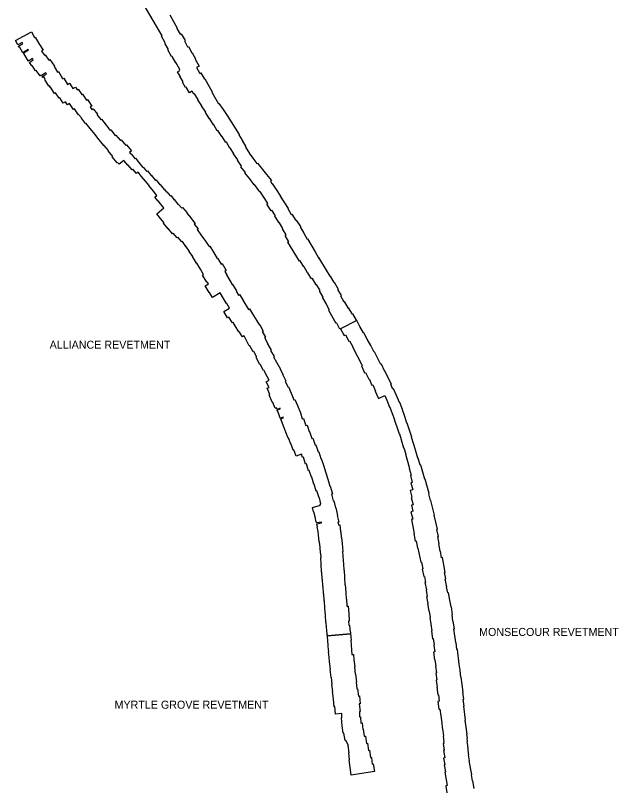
# Model space of a CAD drawing. Extents: x 2650582 to 3923188, y 277893 to 989177.
# Drawn here: x 3709685 to 3721746, y 423558 to 438986 of the extents above; entities that cross this region are included whole.
import ezdxf

# ---------------------------------------------------------------- set-up
doc = ezdxf.new("R2010")
doc.units = 0
doc.layers.add('Level 3', color=7, linetype='Continuous')

msp = doc.modelspace()

# ---------------------------------------------------------------- linework, layer by layer
at = {"layer": 'Level 3'}
for points in [[(3713722, 436683), (3713652, 436801), (3713649, 436799), (3713575, 436923), (3713568, 436919), (3713483, 437046), (3713491, 437051), (3713407, 437177), (3713410, 437179), (3713332, 437301), (3713337, 437304), (3713267, 437420), (3713252, 437412), (3713217, 437472), (3713165, 437442), (3713101, 437553), (3713088, 437546), (3713025, 437652), (3713038, 437659), (3712979, 437759), (3712984, 437762), (3712927, 437859), (3712974, 437886), (3712966, 437901), (3712973, 437905), (3712895, 438045), (3712890, 438042), (3712819, 438168), (3712808, 438163), (3712731, 438300), (3712743, 438308), (3712671, 438434), (3712678, 438439), (3712604, 438570), (3712617, 438578), (3712260, 439191)], [(3712772, 438997), (3712920, 438733), (3712910, 438728), (3712980, 438609), (3713002, 438620), (3713077, 438483), (3713064, 438477), (3713129, 438357), (3713143, 438364), (3713215, 438240), (3713218, 438241), (3713286, 438118), (3713281, 438115), (3713362, 437974), (3713308, 437943), (3713371, 437829), (3713395, 437841), (3713468, 437715), (3713473, 437718), (3713617, 437457), (3713611, 437453), (3713746, 437223), (3713755, 437228), (3713836, 437104), (3713840, 437107), (3713918, 436984), (3713922, 436985), (3714156, 436605)], [(3710088, 437880), (3710017, 437984), (3710011, 437980), (3709964, 438049), (3710042, 438102), (3710024, 438127), (3709947, 438074), (3709927, 438104), (3709927, 438104), (3709924, 438108), (3709921, 438112), (3709921, 438112), (3709847, 438236), (3709946, 438298), (3709941, 438307), (3709832, 438242), (3709764, 438359), (3709757, 438355), (3709746, 438375), (3709831, 438421), (3709818, 438446), (3709733, 438400), (3709685, 438487), (3710004, 438661), (3710067, 438545), (3710081, 438553), (3710154, 438427), (3710155, 438427), (3710237, 438292), (3710209, 438275), (3710265, 438193), (3710277, 438201), (3710353, 438089)], [(3710353, 438089), (3710374, 438103), (3710463, 437972), (3710457, 437968), (3710524, 437850), (3710547, 437864), (3710626, 437727), (3710623, 437726)], [(3710365, 437577), (3710354, 437570), (3710275, 437706), (3710280, 437710), (3710253, 437756), (3710232, 437744), (3710220, 437765), (3710307, 437815), (3710294, 437839), (3710206, 437788), (3710202, 437795), (3710178, 437778), (3710102, 437889), (3710088, 437880)], [(3710623, 437726), (3710629, 437717), (3710650, 437730), (3710727, 437607), (3710767, 437633), (3710836, 437525), (3710885, 437556), (3710921, 437499)], [(3710685, 437263), (3710638, 437233), (3710570, 437341), (3710557, 437333), (3710489, 437440), (3710464, 437424), (3710384, 437550), (3710383, 437549), (3710365, 437577)], [(3710921, 437499), (3710942, 437512), (3711012, 437404), (3711028, 437415), (3711108, 437293), (3711128, 437306), (3711215, 437174)], [(3710954, 437003), (3710948, 436999), (3710868, 437121), (3710848, 437108), (3710769, 437229), (3710726, 437201), (3710685, 437263)], [(3711215, 437174), (3711179, 437151), (3711217, 437103), (3711241, 437122), (3711325, 437015), (3711315, 437008), (3711395, 436907), (3711404, 436914), (3711499, 436794), (3711498, 436793), (3711580, 436689), (3711592, 436698), (3711679, 436587), (3711692, 436597), (3711784, 436486), (3711799, 436498), (3711892, 436386), (3711907, 436398), (3712006, 436280), (3711965, 436246)], [(3711728, 436049), (3711720, 436042), (3711621, 436161), (3711632, 436170), (3711538, 436282), (3711543, 436286), (3711454, 436393), (3711451, 436390), (3711362, 436502), (3711362, 436502), (3711273, 436615), (3711270, 436613), (3711182, 436724), (3711182, 436724), (3711095, 436834), (3711089, 436829), (3711005, 436936), (3711007, 436937), (3710954, 437003)], [(3714552, 435489), (3714552, 435488), (3714465, 435606), (3714462, 435604), (3714375, 435721), (3714373, 435719), (3714275, 435843), (3714283, 435849), (3714194, 435964), (3714208, 435976), (3714123, 436094), (3714130, 436098), (3714048, 436221), (3714050, 436223), (3713978, 436338), (3713975, 436337), (3713903, 436451), (3713895, 436446), (3713817, 436570), (3713810, 436565), (3713733, 436689), (3713722, 436683)], [(3714156, 436605), (3714151, 436602), (3714222, 436493), (3714218, 436490), (3714295, 436361), (3714284, 436353), (3714360, 436240), (3714356, 436237), (3714430, 436133), (3714434, 436136), (3714515, 436029), (3714524, 436037), (3714705, 435808), (3714708, 435810), (3714803, 435688), (3714784, 435672)], [(3711965, 436246), (3711990, 436215), (3711998, 436222), (3712074, 436127), (3712084, 436135), (3712154, 436048), (3712155, 436049), (3712234, 435951), (3712240, 435957), (3712308, 435872), (3712323, 435884)], [(3712136, 435854), (3712105, 435828), (3712035, 435916), (3712018, 435903), (3711942, 435997), (3711935, 435991), (3711856, 436088), (3711758, 436011), (3711728, 436049)], [(3712657, 434839), (3712584, 434930), (3712585, 434931), (3712510, 435024), (3712654, 435141), (3712588, 435223), (3712589, 435223), (3712539, 435285), (3712533, 435280), (3712471, 435356), (3712514, 435391), (3712444, 435478), (3712443, 435477), (3712355, 435586), (3712358, 435589), (3712287, 435676), (3712285, 435675), (3712208, 435771), (3712205, 435768), (3712136, 435854)], [(3712323, 435884), (3712401, 435787), (3712404, 435789), (3712483, 435690), (3712497, 435701), (3712575, 435603), (3712581, 435608), (3712661, 435509), (3712663, 435511), (3712705, 435457), (3712713, 435464), (3712782, 435379), (3712790, 435385), (3712856, 435304), (3712858, 435305), (3712933, 435212), (3712941, 435218), (3713010, 435133), (3713029, 435149)], [(3714784, 435672), (3714813, 435628), (3714817, 435630), (3714896, 435508), (3714900, 435510), (3714987, 435376), (3714982, 435373), (3715137, 435131), (3715130, 435126), (3715202, 435010), (3715211, 435015), (3715291, 434892), (3715301, 434898), (3715386, 434766), (3715379, 434761), (3715454, 434638), (3715450, 434635), (3715519, 434519)], [(3715365, 434076), (3715134, 434455), (3715151, 434465), (3715078, 434587), (3715098, 434601), (3715025, 434720), (3715035, 434729), (3714963, 434845), (3714957, 434841), (3714873, 434972), (3714883, 434981), (3714811, 435092), (3714796, 435084), (3714712, 435215), (3714732, 435231), (3714662, 435345), (3714659, 435343), (3714577, 435465), (3714570, 435461), (3714552, 435489)], [(3713029, 435149), (3713119, 435042), (3713112, 435036), (3713198, 434933), (3713196, 434932), (3713277, 434832), (3713260, 434818), (3713337, 434721), (3713322, 434709), (3713394, 434604), (3713395, 434605), (3713485, 434474), (3713484, 434473), (3713558, 434367), (3713570, 434374), (3713643, 434253), (3713644, 434254), (3713717, 434132), (3713727, 434138), (3713799, 434017), (3713819, 434029), (3713901, 433892), (3713870, 433873)], [(3713511, 433659), (3713429, 433797), (3713449, 433808), (3713385, 433915), (3713384, 433914), (3713311, 434035), (3713309, 434034), (3713228, 434170), (3713230, 434171), (3713162, 434270), (3713165, 434272), (3713095, 434373), (3713094, 434372), (3713026, 434471), (3713013, 434460), (3712935, 434557), (3712917, 434543), (3712842, 434636), (3712827, 434624), (3712741, 434727), (3712739, 434725), (3712649, 434833), (3712657, 434839)], [(3715519, 434519), (3715524, 434522), (3715682, 434263), (3715678, 434261), (3715745, 434145), (3715748, 434147), (3715897, 433894), (3715900, 433896), (3715972, 433774), (3715979, 433779), (3716052, 433652), (3716058, 433656), (3716138, 433519), (3716125, 433511), (3716196, 433387), (3716186, 433382), (3716255, 433264), (3716261, 433268), (3716334, 433143), (3716342, 433147), (3716417, 433016), (3716428, 433022), (3716496, 432894), (3716504, 432898), (3716509, 432891), (3716186, 432724), (3716175, 432719), (3716111, 432840), (3716096, 432832), (3715952, 433091), (3715968, 433099), (3715896, 433225), (3715900, 433228), (3715828, 433355), (3715836, 433359), (3715764, 433486), (3715776, 433493), (3715708, 433609), (3715697, 433603), (3715625, 433730), (3715605, 433720), (3715532, 433843), (3715526, 433840), (3715456, 433966), (3715450, 433964), (3715382, 434086), (3715365, 434076)], [(3713870, 433873), (3713911, 433805), (3713909, 433804), (3713975, 433692), (3713973, 433690), (3714022, 433608), (3714028, 433612), (3714104, 433484), (3714097, 433480), (3714146, 433398), (3714168, 433411), (3714244, 433285), (3714242, 433284), (3714305, 433179), (3714305, 433179), (3714346, 433110)], [(3714037, 432850), (3714025, 432843), (3713955, 432960), (3713925, 432942), (3713851, 433068), (3713968, 433137), (3713912, 433231), (3713909, 433228), (3713847, 433331), (3713843, 433329), (3713776, 433441), (3713626, 433353), (3713568, 433451), (3713562, 433448), (3713482, 433583), (3713549, 433622), (3713522, 433666), (3713511, 433659)], [(3714346, 433110), (3714367, 433123), (3714445, 432992), (3714445, 432992), (3714510, 432886), (3714509, 432886), (3714564, 432797), (3714572, 432801), (3714638, 432679), (3714621, 432670), (3714683, 432558), (3714665, 432549), (3714732, 432426), (3714727, 432424), (3714796, 432299), (3714787, 432294), (3714856, 432169), (3714847, 432164), (3714906, 432056), (3714907, 432057), (3714983, 431919), (3714979, 431917), (3715039, 431806), (3715033, 431803), (3715091, 431686), (3715082, 431681), (3715134, 431563), (3715147, 431568), (3715200, 431440), (3715200, 431440), (3715255, 431307), (3715271, 431314), (3715323, 431189), (3715327, 431191), (3715387, 431045), (3715383, 431043), (3715422, 430924), (3715447, 430933), (3715493, 430793)], [(3714890, 431141), (3714878, 431136), (3714825, 431264), (3714818, 431261), (3714758, 431408), (3714773, 431414), (3714719, 431538), (3714758, 431555), (3714702, 431667), (3714762, 431696), (3714719, 431775), (3714717, 431774), (3714651, 431895), (3714645, 431892), (3714577, 432016), (3714573, 432014), (3714497, 432152), (3714511, 432160), (3714450, 432272), (3714436, 432264), (3714369, 432386), (3714362, 432383), (3714296, 432505), (3714301, 432507), (3714258, 432586), (3714223, 432564), (3714168, 432655), (3714157, 432667), (3714150, 432664), (3714077, 432782), (3714078, 432782), (3714037, 432850)], [(3716509, 432891), (3716186, 432724), (3716256, 432590), (3716286, 432606), (3716354, 432478), (3716367, 432484), (3716431, 432364), (3716427, 432362), (3716616, 431990), (3716603, 431983), (3716668, 431843), (3716687, 431851), (3716749, 431721), (3716756, 431724), (3716815, 431597), (3716830, 431604), (3716887, 431480), (3716879, 431476), (3716944, 431334), (3717069, 431392)], [(3717233, 431520), (3717191, 431609), (3717203, 431614), (3717074, 431887), (3717068, 431885), (3717004, 432015), (3716992, 432010), (3716864, 432263), (3716861, 432261), (3716793, 432390), (3716791, 432388), (3716721, 432517), (3716719, 432516), (3716650, 432646), (3716645, 432643), (3716575, 432772), (3716573, 432770), (3716509, 432891)], [(3717606, 430558), (3717610, 430559), (3717565, 430700), (3717562, 430699), (3717517, 430841), (3717515, 430841), (3717471, 430974), (3717424, 431108), (3717428, 431110), (3717374, 431254), (3717366, 431252), (3717306, 431393), (3717304, 431392), (3717248, 431526), (3717233, 431520)], [(3717069, 431392), (3717109, 431296), (3717112, 431297), (3717166, 431158), (3717170, 431159), (3717216, 431034), (3717221, 431035), (3717264, 430913), (3717261, 430912), (3717309, 430763), (3717313, 430764), (3717358, 430625), (3717362, 430626), (3717399, 430510), (3717396, 430508), (3717444, 430347)], [(3714987, 430927), (3715047, 430949), (3715041, 430961), (3714982, 430939), (3714945, 431038), (3714945, 431038), (3714921, 431101), (3714982, 431124), (3714977, 431136), (3714916, 431113), (3714905, 431144), (3714891, 431138), (3714890, 431141)], [(3715404, 430222), (3715299, 430182), (3715253, 430304), (3715242, 430300), (3715196, 430423), (3715190, 430421), (3715144, 430543), (3715140, 430542), (3715094, 430662), (3715092, 430662), (3715047, 430782), (3715046, 430782), (3715000, 430903), (3714996, 430902), (3714987, 430927)], [(3715493, 430793), (3715517, 430801), (3715560, 430670), (3715566, 430671), (3715612, 430531), (3715634, 430538), (3715677, 430399), (3715695, 430404), (3715738, 430264), (3715753, 430268), (3715794, 430132), (3715802, 430135), (3715843, 430000), (3715845, 430001), (3715892, 429849), (3715890, 429848), (3715929, 429719), (3715930, 429719), (3715973, 429578), (3715979, 429580), (3716026, 429428), (3716004, 429422), (3716040, 429286), (3716050, 429289), (3716084, 429148), (3716090, 429150), (3716128, 428995), (3716118, 428993), (3716149, 428864), (3716133, 428861), (3716146, 428805)], [(3718332, 427449), (3718307, 427570), (3718310, 427571), (3718280, 427725), (3718291, 427727), (3718266, 427853), (3718276, 427856), (3718249, 428010), (3718224, 428152), (3718208, 428149), (3718184, 428281), (3718179, 428280), (3718151, 428425), (3718158, 428426), (3718132, 428574), (3718142, 428576), (3718112, 428716), (3718122, 428718), (3718059, 429003), (3718062, 429003), (3717995, 429297), (3717988, 429296), (3717955, 429430), (3717959, 429431), (3717880, 429720), (3717874, 429718), (3717835, 429860), (3717831, 429859), (3717790, 430002), (3717779, 429999), (3717736, 430140), (3717734, 430139), (3717692, 430279), (3717695, 430280), (3717652, 430416), (3717650, 430415), (3717606, 430558)], [(3717444, 430347), (3717449, 430349), (3717489, 430221), (3717482, 430219), (3717526, 430080), (3717523, 430078), (3717568, 429935), (3717560, 429932), (3717600, 429799), (3717582, 429794), (3717620, 429651), (3717593, 429644), (3717630, 429509), (3717579, 429494), (3717615, 429359), (3717600, 429355), (3717636, 429210), (3717606, 429202), (3717634, 429079), (3717595, 429069), (3717631, 428918), (3717604, 428912), (3717659, 428638), (3717652, 428637), (3717678, 428484), (3717699, 428487), (3717728, 428341), (3717734, 428342), (3717794, 428059), (3717806, 428062), (3717831, 427928), (3717819, 427925), (3717853, 427774), (3717864, 427776), (3717887, 427658), (3717875, 427656), (3717903, 427506), (3717896, 427505), (3717921, 427373)], [(3715763, 429348), (3715757, 429346), (3715714, 429487), (3715701, 429483), (3715659, 429622), (3715654, 429621), (3715611, 429763), (3715603, 429761), (3715562, 429895), (3715547, 429890), (3715506, 430026), (3715487, 430020), (3715444, 430161), (3715425, 430155), (3715404, 430222)], [(3715786, 429199), (3715780, 429223), (3715795, 429227), (3715763, 429348)], [(3715737, 428674), (3715721, 428770), (3715723, 428771), (3715712, 428830), (3715807, 428847), (3715804, 428864), (3715709, 428847), (3715706, 428864), (3715702, 428863), (3715681, 428966), (3715680, 428966), (3715652, 429067), (3715648, 429066), (3715624, 429153), (3715786, 429199)], [(3716146, 428805), (3716171, 428808), (3716185, 428667), (3716190, 428667), (3716200, 428554), (3716207, 428555), (3716218, 428433), (3716221, 428433), (3716231, 428274), (3716225, 428274), (3716230, 428181), (3716235, 428182), (3716244, 428025), (3716244, 428025), (3716250, 427899), (3716256, 427899), (3716263, 427755), (3716267, 427755), (3716274, 427611), (3716282, 427611), (3716290, 427454), (3716289, 427454), (3716296, 427323), (3716306, 427323), (3716313, 427183), (3716341, 427184), (3716349, 427039), (3716353, 427039), (3716362, 426881), (3716345, 426880), (3716349, 426803), (3716367, 426805), (3716380, 426660), (3716383, 426660), (3716386, 426628), (3715924, 426591)], [(3715924, 426591), (3715923, 426607), (3715919, 426606), (3715909, 426718), (3715909, 426718), (3715907, 426740), (3715905, 426763), (3715906, 426763), (3715901, 426857), (3715895, 426857), (3715887, 427002), (3715883, 427002), (3715875, 427144), (3715871, 427143), (3715863, 427287), (3715861, 427287), (3715853, 427431), (3715847, 427431), (3715840, 427576), (3715832, 427576), (3715825, 427720), (3715821, 427720), (3715814, 427864), (3715808, 427863), (3715800, 428020), (3715800, 428020), (3715793, 428158), (3715796, 428158), (3715792, 428245), (3715787, 428245), (3715779, 428357), (3715778, 428357), (3715768, 428470), (3715761, 428469), (3715748, 428607), (3715744, 428607), (3715737, 428674)], [(3717921, 427373), (3717904, 427370), (3717930, 427236), (3717924, 427235), (3717949, 427084), (3717956, 427085), (3717977, 426959), (3717970, 426958), (3718014, 426687), (3718006, 426685), (3718028, 426532), (3718041, 426534), (3718058, 426407), (3718052, 426406), (3718070, 426268), (3718046, 426265), (3718065, 426109), (3718075, 426110), (3718090, 425987), (3718085, 425986), (3718102, 425848), (3718095, 425847), (3718110, 425708), (3718100, 425707), (3718117, 425565), (3718110, 425564), (3718130, 425408), (3718142, 425409), (3718157, 425283), (3718131, 425280), (3718151, 425124), (3718174, 425127), (3718191, 424989), (3718194, 424989), (3718210, 424849), (3718221, 424759), (3718218, 424759), (3718229, 424693), (3718242, 424585), (3718237, 424585), (3718249, 424480), (3718247, 424480), (3718253, 424441), (3718236, 424438), (3718260, 424300)], [(3718730, 424401), (3718717, 424481), (3718728, 424483), (3718721, 424536), (3718723, 424536), (3718710, 424622), (3718717, 424623), (3718677, 424902), (3718685, 424903), (3718653, 425184), (3718657, 425185), (3718639, 425323), (3718649, 425324), (3718633, 425466), (3718638, 425466), (3718619, 425620), (3718615, 425619), (3718598, 425762), (3718593, 425761), (3718575, 425902), (3718558, 426024), (3718523, 426320), (3718514, 426319), (3718497, 426460), (3718492, 426460), (3718455, 426728), (3718463, 426729), (3718440, 426886), (3718433, 426885), (3718417, 427010), (3718424, 427012), (3718402, 427167), (3718397, 427167), (3718374, 427303), (3718346, 427452), (3718332, 427449)], [(3716031, 425479), (3716014, 425619), (3716022, 425620), (3716005, 425761), (3716001, 425760), (3715982, 425918), (3715983, 425918), (3715965, 426068), (3715966, 426068), (3715957, 426162), (3715956, 426162), (3715945, 426270), (3715949, 426270), (3715941, 426376), (3715942, 426376), (3715938, 426420), (3715934, 426474), (3715934, 426474), (3715924, 426591), (3716386, 426628)], [(3716386, 426628), (3716397, 426501), (3716391, 426501), (3716398, 426409), (3716400, 426409), (3716408, 426301), (3716405, 426301), (3716413, 426214), (3716444, 426217), (3716454, 426109), (3716453, 426109), (3716470, 425969), (3716464, 425968), (3716481, 425826), (3716485, 425827), (3716504, 425669), (3716496, 425668), (3716512, 425532), (3716527, 425534)], [(3716527, 425534), (3716544, 425386), (3716564, 425388), (3716581, 425231), (3716561, 425229), (3716577, 425079), (3716562, 425077)], [(3716210, 425037), (3716085, 425025), (3716069, 425175), (3716062, 425174), (3716046, 425322), (3716043, 425322), (3716026, 425479), (3716031, 425479)], [(3716349, 424254), (3716358, 424255), (3716342, 424397), (3716346, 424398), (3716292, 424499), (3716277, 424496), (3716250, 424646), (3716238, 424644), (3716220, 424794), (3716216, 424794), (3716206, 424950), (3716215, 424950), (3716210, 425037)], [(3716562, 425077), (3716567, 424972), (3716585, 424973), (3716593, 424848), (3716618, 424852), (3716634, 424721), (3716637, 424722), (3716661, 424583), (3716682, 424587), (3716707, 424441), (3716726, 424443), (3716743, 424301)], [(3716743, 424301), (3716765, 424303), (3716782, 424160), (3716802, 424162), (3716818, 424029), (3716838, 424032), (3716862, 423876), (3716400, 423804), (3716376, 423960), (3716378, 423961), (3716360, 424110), (3716366, 424111), (3716349, 424254)], [(3718260, 424300), (3718248, 424297), (3718272, 424153), (3718245, 424147), (3718270, 424014), (3718259, 424011), (3718286, 423872), (3718271, 423868), (3718301, 423714), (3718320, 423600), (3718290, 423594), (3718315, 423453)], [(3718861, 423540), (3718831, 423694), (3718826, 423693), (3718804, 423816), (3718813, 423818), (3718759, 424093), (3718767, 424095), (3718743, 424215), (3718752, 424217), (3718748, 424247), (3718730, 424401)]]:
    msp.add_lwpolyline(points, dxfattribs=at)

# ---------------------------------------------------------------- texts
for s, p in [('ALLIANCE REVETMENT', (3710369, 432327)), ('MONSECOUR REVETMENT', (3718957, 426588)), ('MYRTLE GROVE REVETMENT', (3711667, 425134))]:
    msp.add_text(s, height=160, dxfattribs=at).set_placement(p)

doc.saveas('drawing.dxf')
